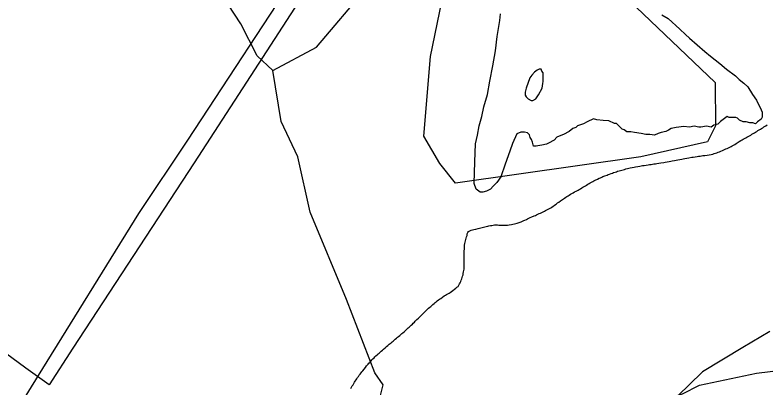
# Model space of a CAD drawing. Extents: x 2206922 to 2357709, y 510027 to 673830.
# Drawn here: x 2297982 to 2299567, y 581023 to 581810 of the extents above; entities that cross this region are included whole.
import ezdxf

# ---------------------------------------------------------------- set-up
doc = ezdxf.new("R2010")
doc.units = 0
for name, color, linetype in [('Exist Boundary Land Use Reservation Military US Department of Defense', 7, 'Continuous'), ('Exist Boundary Political City Limit New', 7, 'Continuous'), ('Exist Hydrographic Creek Single Shore', 7, 'Continuous'), ('Exist Hydrographic Misc Water Feature', 7, 'Continuous'), ('Exist Hydrographic Pond Under 1500 Sq Ft', 7, 'Continuous'), ('Exist Road Non-System Type 51', 7, 'Continuous'), ('Exist Road Secondary Type 51 Attributed', 7, 'Continuous'), ('Map Preparation Boundary City Limit Buffer Line', 7, 'Continuous')]:
    doc.layers.add(name, color=color, linetype=linetype)

msp = doc.modelspace()

# ---------------------------------------------------------------- linework, layer by layer
at = {"layer": 'Exist Boundary Land Use Reservation Military US Department of Defense'}
msp.add_line((2299575.3, 581142.4), (2299518.6, 581108.4), dxfattribs=at)
for points in [[(2299518.6, 581108.4), (2299433.2, 581057.1), (2299404.9, 581029.6)], [(2299404.9, 581029.6), (2299292.6, 580920.5), (2299198.9, 580745.2), (2299179.9, 580570.3)]]:
    msp.add_lwpolyline(points, dxfattribs=at)
at = {"layer": 'Exist Boundary Political City Limit New'}
for points in [[(2299634.8, 582762.1), (2299541.8, 583022.1), (2299351.2, 582830.6), (2299178, 582656.4), (2299138.5, 582615.9), (2299105.8, 582583.1), (2299084.8, 582562.2), (2299067.2, 582544.8), (2299049, 582525.1), (2299036.5, 582510.9), (2299026.5, 582500), (2299013, 582483.8), (2298992.5, 582458.1), (2298972.5, 582432.1), (2298952.8, 582405.8), (2298933.8, 582379.1), (2298910.8, 582345.9), (2298665.2, 581969.4), (2298359.8, 581497.8), (2298104, 581106.8), (2298053.8, 581029.5), (2298004.5, 581065), (2297680.5, 581302.9)], [(2299480, 581526.2), (2299482.8, 581527.4), (2299485.5, 581528.6), (2299488.2, 581530), (2299491, 581531.3), (2299493.8, 581532.8), (2299496.2, 581534.1), (2299499, 581535.6), (2299501.5, 581536.9), (2299504.2, 581538.6), (2299506.8, 581540.2), (2299510.8, 581542.8), (2299514.2, 581545), (2299516.8, 581546.5), (2299519.5, 581548), (2299522, 581549.4), (2299524.8, 581550.8), (2299527.2, 581552.2), (2299530, 581553.8), (2299532.5, 581555.2), (2299535.2, 581556.8), (2299537.8, 581558.3), (2299540.2, 581559.8), (2299543, 581561.4), (2299545.5, 581562.9), (2299548, 581564.4), (2299550.5, 581566.1), (2299553.2, 581567.6), (2299555.8, 581569.2), (2299558.2, 581570.8), (2299560.8, 581572.3), (2299563.2, 581573.9), (2299566.8, 581576.1), (2299570.2, 581578.2)], [(2299154.8, 581431.8), (2299157.5, 581433.4), (2299160, 581434.8), (2299163.2, 581436.6), (2299166.8, 581438.5), (2299170.8, 581440.6), (2299173.2, 581441.9), (2299176, 581443.4), (2299178.5, 581445), (2299181, 581446.6), (2299183.5, 581448.1), (2299186, 581449.7), (2299188.5, 581451.1), (2299191.2, 581452.8), (2299193.8, 581454.2), (2299196.5, 581455.8), (2299199, 581457.2), (2299201.8, 581458.8), (2299204.2, 581460.2), (2299207, 581461.6), (2299211.5, 581463.7), (2299215, 581465.4), (2299217.8, 581466.6), (2299220.5, 581467.8), (2299223.2, 581469.1), (2299227.2, 581470.6), (2299231.8, 581472.3), (2299234.5, 581473.3), (2299237.2, 581474.4), (2299240.2, 581475.5), (2299243, 581476.4), (2299245.8, 581477.4), (2299248.8, 581478.4), (2299251.5, 581479.3), (2299254.2, 581480.2), (2299257.2, 581481.2), (2299260.2, 581482), (2299263, 581482.8), (2299266, 581483.5), (2299268.8, 581484.2), (2299271.8, 581485.1), (2299274.8, 581485.8), (2299277.5, 581486.5), (2299280.5, 581487.2), (2299285, 581488.2), (2299289.2, 581489.1), (2299292.2, 581489.8), (2299296.8, 581490.6), (2299301, 581491.3), (2299307, 581492.3), (2299310, 581492.8), (2299314.2, 581493.4), (2299318.8, 581494.1), (2299321.8, 581494.5), (2299324.8, 581494.9), (2299327.8, 581495.4), (2299330.8, 581495.8), (2299333.8, 581496.2), (2299336.8, 581496.6), (2299341, 581497.2), (2299345.5, 581497.8), (2299351.5, 581498.8), (2299354.5, 581499.3), (2299358.8, 581500.1), (2299363.2, 581500.9), (2299366.2, 581501.4), (2299369.2, 581502.1), (2299374.5, 581503.1), (2299378, 581503.8), (2299381, 581504.4), (2299385.2, 581505.2), (2299389.8, 581506.1), (2299392.8, 581506.7), (2299396.2, 581507.4), (2299400.5, 581508.2), (2299404.5, 581508.8), (2299410.5, 581509.8), (2299413.5, 581510.3), (2299417.8, 581511), (2299422.2, 581511.7), (2299425.2, 581512.1), (2299428.2, 581512.5), (2299431.2, 581512.9), (2299434.2, 581513.4), (2299438.5, 581513.9), (2299443.2, 581514.6), (2299447.5, 581515.1), (2299452, 581515.8), (2299455, 581516.7), (2299457.8, 581517.5), (2299460.8, 581518.4), (2299463.5, 581519.3), (2299466.5, 581520.3), (2299469.2, 581521.2), (2299472, 581522.5), (2299475.5, 581524.1), (2299480, 581526.2)], [(2298928.2, 581264.9), (2298929, 581267.9), (2298929.8, 581270.8), (2298930, 581273.7), (2298930.2, 581276.7), (2298930.2, 581282.7), (2298930.5, 581285.7), (2298930.5, 581293.4), (2298930.2, 581297.7), (2298930.2, 581309.7), (2298930.5, 581312.7), (2298930.8, 581315.7), (2298930.8, 581318.7), (2298931, 581321.7), (2298931.2, 581324.7), (2298931.8, 581327.6), (2298932.5, 581330.5), (2298933, 581333.5), (2298933.8, 581336.4), (2298934.2, 581339.4), (2298935, 581342.2), (2298936.5, 581344.8), (2298936.8, 581348), (2298937.8, 581350.8), (2298939.5, 581353.2), (2298942, 581354.8), (2298944.8, 581355.9), (2298947.8, 581356.7), (2298950.5, 581357.4), (2298954.5, 581358.1), (2298959.5, 581359.2), (2298962.2, 581359.9), (2298965.2, 581360.6), (2298968.2, 581361.4), (2298971, 581362.2), (2298974, 581362.9), (2298976.8, 581363.8), (2298979.8, 581364.6), (2298982.5, 581365.2), (2298985.5, 581365.8), (2298988.5, 581366.2), (2298991.5, 581366.6), (2298994.5, 581367), (2298997.5, 581367.2), (2299000.5, 581367.1), (2299003.5, 581366.9), (2299006.5, 581366.8), (2299009.5, 581366.6), (2299012.5, 581366.4), (2299015.5, 581366.3), (2299018.5, 581366.6), (2299021.5, 581366.9), (2299025.5, 581367.3), (2299030.2, 581367.9), (2299033.2, 581368.4), (2299036.2, 581369.2), (2299039, 581370.1), (2299042, 581371.1), (2299046, 581372.4), (2299050.5, 581373.9), (2299053.2, 581375), (2299055.8, 581376.1), (2299058.5, 581377.3), (2299061.5, 581378.6), (2299064.2, 581379.8), (2299066.8, 581381.1), (2299069.5, 581382.4), (2299073.2, 581384.1), (2299077.8, 581386.1), (2299080.5, 581387.3), (2299083.2, 581388.5), (2299086, 581389.7), (2299088.8, 581390.9), (2299091.5, 581392.1), (2299094.2, 581393.4), (2299097, 581394.6), (2299099.8, 581395.9), (2299102.2, 581397.2), (2299105, 581398.8), (2299107.5, 581400.2), (2299110.2, 581401.8), (2299112.8, 581403.2), (2299115.2, 581404.8), (2299117.8, 581406.5), (2299120.2, 581408.2), (2299122.8, 581410), (2299125.2, 581411.8), (2299127.5, 581413.4), (2299130, 581415.2), (2299133.8, 581417.8), (2299138, 581420.9), (2299142.2, 581423.7), (2299144.8, 581425.4), (2299147.2, 581427.1), (2299149.8, 581428.7)], [(2299149.8, 581428.7), (2299152.2, 581430.2), (2299154.8, 581431.8)], [(2298702, 581040), (2298703.5, 581042.5), (2298705.2, 581045), (2298707, 581047.4), (2298708.8, 581049.8), (2298710.8, 581052.2), (2298712.5, 581054.6), (2298714.2, 581056.9), (2298716.2, 581059.3), (2298718.8, 581062.4), (2298722, 581066.3), (2298724.2, 581069.5), (2298727.5, 581073.4), (2298729.2, 581075.6), (2298731.5, 581077.8), (2298733.5, 581080), (2298735.5, 581082.2), (2298737.5, 581084.3), (2298739.8, 581086.6), (2298741.8, 581088.6), (2298744, 581090.7), (2298746.2, 581092.7), (2298748.5, 581094.8), (2298750.8, 581096.7), (2298753, 581098.7), (2298755.2, 581100.6), (2298757.5, 581102.6), (2298759.8, 581104.6), (2298763.2, 581107.5), (2298766.5, 581110.5), (2298768.8, 581112.4), (2298772, 581115.1), (2298775.8, 581118.1), (2298778, 581120.1), (2298780.2, 581122), (2298782.5, 581124), (2298784.8, 581126), (2298787, 581127.9), (2298789.2, 581129.9), (2298791.8, 581131.8), (2298794, 581133.7), (2298796.5, 581135.7), (2298798.8, 581137.6), (2298801, 581139.5), (2298803.2, 581141.4), (2298805.5, 581143.4), (2298807.8, 581145.4), (2298809.8, 581147.5), (2298812, 581149.6), (2298814, 581151.6), (2298816.2, 581153.7), (2298818.5, 581155.8), (2298820.8, 581157.8), (2298822.8, 581159.9), (2298825, 581162.1), (2298827, 581164.2), (2298830.5, 581167.5), (2298833.5, 581170.4), (2298835.8, 581172.4), (2298838, 581174.5), (2298840, 581176.6), (2298842.2, 581178.7), (2298844.5, 581180.8), (2298846.5, 581182.9), (2298848.8, 581185), (2298850.8, 581187), (2298853, 581189.1), (2298855.2, 581191.1), (2298857.5, 581193.2), (2298859.8, 581195.2), (2298862, 581197.2), (2298864.2, 581199.2), (2298866.5, 581201.1), (2298868.8, 581203.1), (2298871, 581205), (2298873.2, 581206.9), (2298875.8, 581208.7), (2298878.2, 581210.4), (2298880.8, 581212.1), (2298884.5, 581214.7), (2298888, 581217.2), (2298890.5, 581218.8), (2298893.2, 581220.4), (2298895.8, 581221.9), (2298898.2, 581223.4), (2298900.8, 581224.8), (2298903.5, 581226.4), (2298912.5, 581233.5), (2298915, 581235.4), (2298917.2, 581237.4), (2298918.8, 581239.9), (2298920.2, 581242.5), (2298921.5, 581245.2), (2298922.8, 581247.9), (2298924, 581250.6), (2298925.2, 581253.4), (2298926.8, 581259.1), (2298927.8, 581262), (2298928.2, 581264.9)], [(2298691, 581022.1), (2298692.5, 581024.7), (2298694, 581027.3), (2298695.5, 581029.9), (2298697, 581032.4), (2298698.8, 581034.9), (2298700.2, 581037.6), (2298702, 581040)]]:
    msp.add_lwpolyline(points, dxfattribs=at)
at = {"layer": 'Exist Hydrographic Creek Single Shore'}
for points in [[(2298526, 581692.6), (2298618.1, 581742.2), (2298724.9, 581868), (2298781.9, 581952.3), (2298854.9, 582139), (2298862.9, 582195.1), (2298859, 582569.1), (2298823.9, 582685.7), (2298805.9, 582813), (2298711, 583101.3), (2298693.9, 583192.4), (2298659.9, 583243.6), (2298590, 583516.4), (2298496.1, 583791.4), (2298411, 583873.4), (2298264.1, 583897.1)], [(2298526, 581692.6), (2298493, 581724), (2298458.9, 581791.6), (2298340, 581973.9), (2298309.3, 582329.6), (2298279.9, 582371.7)], [(2299195.4, 580778.7), (2298960.9, 580781.5), (2298894.1, 580798.5), (2298844, 580855.5), (2298750.9, 580996.2), (2298758.9, 581029.3), (2298741.9, 581054.9), (2298682, 581209.9), (2298604.9, 581393.9), (2298578.9, 581510.9), (2298544, 581585.1), (2298526, 581692.6)], [(2299195.4, 580778.7), (2299172.9, 580875.7), (2299179.1, 580908.3), (2299196.4, 580931.8), (2299230.1, 580959.4), (2299276, 580976.7), (2299329, 580991), (2299391.2, 581010.4), (2299426.9, 581028.8), (2299547.3, 581054.3), (2299645.2, 581066.5), (2299702.4, 581089), (2299765.6, 581134.9), (2299959.4, 581250.3), (2300046.1, 581284), (2300137.9, 581287), (2300239.9, 581312.6), (2300318.5, 581340.1), (2300436.8, 581417.7)]]:
    msp.add_lwpolyline(points, dxfattribs=at)
at = {"layer": 'Exist Hydrographic Misc Water Feature'}
for points in [[(2298961.7, 581576.3), (2298967.7, 581596.1), (2298971.4, 581616.2), (2298979.2, 581642.2), (2298984.7, 581670.6), (2298990.4, 581702.6), (2298996.2, 581734.6), (2298999.5, 581764.4), (2299005.6, 581798.4), (2299007, 581812.8)], [(2299347.2, 581810.3), (2299361.2, 581802.5), (2299385.6, 581780.5), (2299397.7, 581768.6), (2299405.7, 581760.9), (2299438.1, 581733.3), (2299450, 581723.4)], [(2299450, 581723.4), (2299470.3, 581707.7), (2299484, 581696), (2299502.7, 581681.8), (2299510.7, 581674.1), (2299520.3, 581666.2), (2299528.9, 581658.4), (2299539, 581642.3), (2299547.2, 581630.5), (2299550.8, 581622.6), (2299555.2, 581614.7), (2299559.5, 581604.7), (2299559.3, 581598.7), (2299559.5, 581594.6), (2299557.4, 581590.4), (2299549.4, 581584.8), (2299545.5, 581580.5), (2299539.6, 581582.6), (2299533.6, 581582.3), (2299525.4, 581584.3), (2299519.5, 581584.4), (2299511.7, 581588), (2299507.6, 581592.2), (2299503.7, 581594), (2299497.7, 581594.1), (2299489.5, 581593.7), (2299485.2, 581596), (2299479.5, 581591.6), (2299471.7, 581585.5), (2299465.5, 581579.5), (2299457.5, 581577.5), (2299451.8, 581573.5), (2299442, 581575.4), (2299429.7, 581573.2), (2299425.8, 581573.3), (2299415.5, 581575.3), (2299405.9, 581573.1), (2299393.8, 581574.9), (2299377.8, 581572.9), (2299367.5, 581570.7), (2299361.8, 581566.7), (2299355.8, 581564.4), (2299345.8, 581562.3), (2299340.1, 581560.3), (2299332.1, 581556.2), (2299322.2, 581558.1), (2299314, 581558.1), (2299303.8, 581560.1), (2299289.6, 581561.8), (2299281.8, 581563.8), (2299273.8, 581563.4), (2299267.7, 581567.5), (2299263.8, 581569.4), (2299259.7, 581573.6), (2299251.7, 581581.3), (2299247.8, 581581.1), (2299235.7, 581587), (2299223.8, 581587.1), (2299210.1, 581588.8), (2299203.5, 581591), (2299189.8, 581584.6), (2299181.8, 581580.5), (2299169.7, 581576.2), (2299165.6, 581572.4), (2299159.8, 581570.4), (2299151.8, 581564.3), (2299139.7, 581558), (2299134, 581556.1), (2299126, 581552), (2299120.4, 581545.9), (2299108.3, 581539.7), (2299104.2, 581537.8), (2299094, 581535.7), (2299086, 581533.7), (2299082.1, 581533.4), (2299076.2, 581533.5), (2299074.1, 581541.5), (2299072.3, 581547.5), (2299069.8, 581551.5), (2299067.9, 581557.5), (2299063.8, 581561.3), (2299057.7, 581563.1), (2299049.7, 581563.1), (2299041.7, 581559), (2299032.1, 581538.9), (2299026.3, 581522.8), (2299016.7, 581495.1), (2299007.3, 581468.9), (2298999.3, 581456.7), (2298991.1, 581448.6), (2298985.5, 581442.6), (2298977.5, 581438.5), (2298969.5, 581436.5), (2298963.6, 581436.1), (2298955.2, 581442.3), (2298951.3, 581454.2), (2298952.5, 581500.2), (2298954.1, 581538.1), (2298958, 581556.2), (2298961.7, 581576.3)], [(2299060.8, 581655.5), (2299059.1, 581647.2), (2299059.3, 581641.1), (2299061.2, 581637.2), (2299065.3, 581633.3), (2299071.4, 581629.5), (2299075.1, 581629.4), (2299081.3, 581633.3), (2299087.4, 581641.7), (2299094.8, 581655.6), (2299096.5, 581665.5), (2299096.7, 581669.5), (2299096.9, 581677.6), (2299096.7, 581681.7), (2299096.9, 581687.8), (2299094.4, 581691.3), (2299092.6, 581695.7), (2299088.2, 581695.5), (2299084.6, 581693.6), (2299078.4, 581689.3), (2299072.7, 581683.3), (2299068.8, 581677.4), (2299060.8, 581655.5)]]:
    msp.add_lwpolyline(points, dxfattribs=at)
at = {"layer": 'Exist Hydrographic Pond Under 1500 Sq Ft'}
msp.add_lwpolyline([(2298911.9, 581455.5), (2298878.9, 581496.8), (2298845.1, 581554.5), (2298859, 581722.4), (2298883, 581838.3), (2298957, 581946.2), (2299007, 581987.6), (2299156.9, 581957.6), (2299460, 581667.9), (2299461, 581576.1), (2299444, 581542.6), (2299302.9, 581510.7), (2298911.9, 581455.5)], dxfattribs=at)
at = {"layer": 'Exist Road Non-System Type 51'}
msp.add_lwpolyline([(2298031.7, 581049.6), (2298243.4, 581391.1), (2298346.5, 581546), (2298592.5, 581920.6), (2298778.2, 582209.1), (2298934.9, 582440.4), (2299068.4, 582587.5), (2299300.6, 582821.7), (2299432.2, 582961.1), (2299594.7, 583123.7), (2299697.2, 583234.1), (2299753.3, 583275.7), (2299777.3, 583300.7)], dxfattribs=at)
at = {"layer": 'Exist Road Secondary Type 51 Attributed'}
msp.add_lwpolyline([(2297777.1, 580639), (2298031.7, 581049.6)], dxfattribs=at)
at = {"layer": 'Map Preparation Boundary City Limit Buffer Line'}
for points in [[(2299634.8, 582762.1), (2299541.8, 583022.1), (2299351.2, 582830.6), (2299178, 582656.4), (2299138.5, 582615.9), (2299105.8, 582583.1), (2299084.8, 582562.2), (2299067.2, 582544.8), (2299049, 582525.1), (2299036.5, 582510.9), (2299026.5, 582500), (2299013, 582483.8), (2298992.5, 582458.1), (2298972.5, 582432.1), (2298952.8, 582405.8), (2298933.8, 582379.1), (2298910.8, 582345.9), (2298665.2, 581969.4), (2298359.8, 581497.8), (2298104, 581106.8), (2298053.8, 581029.5), (2298004.5, 581065), (2297680.5, 581302.9)], [(2299480, 581526.2), (2299482.8, 581527.4), (2299485.5, 581528.6), (2299488.2, 581530), (2299491, 581531.3), (2299493.8, 581532.8), (2299496.2, 581534.1), (2299499, 581535.6), (2299501.5, 581536.9), (2299504.2, 581538.6), (2299506.8, 581540.2), (2299510.8, 581542.8), (2299514.2, 581545), (2299516.8, 581546.5), (2299519.5, 581548), (2299522, 581549.4), (2299524.8, 581550.8), (2299527.2, 581552.2), (2299530, 581553.8), (2299532.5, 581555.2), (2299535.2, 581556.8), (2299537.8, 581558.3), (2299540.2, 581559.8), (2299543, 581561.4), (2299545.5, 581562.9), (2299548, 581564.4), (2299550.5, 581566.1), (2299553.2, 581567.6), (2299555.8, 581569.2), (2299558.2, 581570.8), (2299560.8, 581572.3), (2299563.2, 581573.9), (2299566.8, 581576.1), (2299570.2, 581578.2)], [(2299154.8, 581431.8), (2299157.5, 581433.4), (2299160, 581434.8), (2299163.2, 581436.6), (2299166.8, 581438.5), (2299170.8, 581440.6), (2299173.2, 581441.9), (2299176, 581443.4), (2299178.5, 581445), (2299181, 581446.6), (2299183.5, 581448.1), (2299186, 581449.7), (2299188.5, 581451.1), (2299191.2, 581452.8), (2299193.8, 581454.2), (2299196.5, 581455.8), (2299199, 581457.2), (2299201.8, 581458.8), (2299204.2, 581460.2), (2299207, 581461.6), (2299211.5, 581463.7), (2299215, 581465.4), (2299217.8, 581466.6), (2299220.5, 581467.8), (2299223.2, 581469.1), (2299227.2, 581470.6), (2299231.8, 581472.3), (2299234.5, 581473.3), (2299237.2, 581474.4), (2299240.2, 581475.5), (2299243, 581476.4), (2299245.8, 581477.4), (2299248.8, 581478.4), (2299251.5, 581479.3), (2299254.2, 581480.2), (2299257.2, 581481.2), (2299260.2, 581482), (2299263, 581482.8), (2299266, 581483.5), (2299268.8, 581484.2), (2299271.8, 581485.1), (2299274.8, 581485.8), (2299277.5, 581486.5), (2299280.5, 581487.2), (2299285, 581488.2), (2299289.2, 581489.1), (2299292.2, 581489.8), (2299296.8, 581490.6), (2299301, 581491.3), (2299307, 581492.3), (2299310, 581492.8), (2299314.2, 581493.4), (2299318.8, 581494.1), (2299321.8, 581494.5), (2299324.8, 581494.9), (2299327.8, 581495.4), (2299330.8, 581495.8), (2299333.8, 581496.2), (2299336.8, 581496.6), (2299341, 581497.2), (2299345.5, 581497.8), (2299351.5, 581498.8), (2299354.5, 581499.3), (2299358.8, 581500.1), (2299363.2, 581500.9), (2299366.2, 581501.4), (2299369.2, 581502.1), (2299374.5, 581503.1), (2299378, 581503.8), (2299381, 581504.4), (2299385.2, 581505.2), (2299389.8, 581506.1), (2299392.8, 581506.7), (2299396.2, 581507.4), (2299400.5, 581508.2), (2299404.5, 581508.8), (2299410.5, 581509.8), (2299413.5, 581510.3), (2299417.8, 581511), (2299422.2, 581511.7), (2299425.2, 581512.1), (2299428.2, 581512.5), (2299431.2, 581512.9), (2299434.2, 581513.4), (2299438.5, 581513.9), (2299443.2, 581514.6), (2299447.5, 581515.1), (2299452, 581515.8), (2299455, 581516.7), (2299457.8, 581517.5), (2299460.8, 581518.4), (2299463.5, 581519.3), (2299466.5, 581520.3), (2299469.2, 581521.2), (2299472, 581522.5), (2299475.5, 581524.1), (2299480, 581526.2)], [(2298928.2, 581264.9), (2298929, 581267.9), (2298929.8, 581270.8), (2298930, 581273.7), (2298930.2, 581276.7), (2298930.2, 581282.7), (2298930.5, 581285.7), (2298930.5, 581293.4), (2298930.2, 581297.7), (2298930.2, 581309.7), (2298930.5, 581312.7), (2298930.8, 581315.7), (2298930.8, 581318.7), (2298931, 581321.7), (2298931.2, 581324.7), (2298931.8, 581327.6), (2298932.5, 581330.5), (2298933, 581333.5), (2298933.8, 581336.4), (2298934.2, 581339.4), (2298935, 581342.2), (2298936.5, 581344.8), (2298936.8, 581348), (2298937.8, 581350.8), (2298939.5, 581353.2), (2298942, 581354.8), (2298944.8, 581355.9), (2298947.8, 581356.7), (2298950.5, 581357.4), (2298954.5, 581358.1), (2298959.5, 581359.2), (2298962.2, 581359.9), (2298965.2, 581360.6), (2298968.2, 581361.4), (2298971, 581362.2), (2298974, 581362.9), (2298976.8, 581363.8), (2298979.8, 581364.6), (2298982.5, 581365.2), (2298985.5, 581365.8), (2298988.5, 581366.2), (2298991.5, 581366.6), (2298994.5, 581367), (2298997.5, 581367.2), (2299000.5, 581367.1), (2299003.5, 581366.9), (2299006.5, 581366.8), (2299009.5, 581366.6), (2299012.5, 581366.4), (2299015.5, 581366.3), (2299018.5, 581366.6), (2299021.5, 581366.9), (2299025.5, 581367.3), (2299030.2, 581367.9), (2299033.2, 581368.4), (2299036.2, 581369.2), (2299039, 581370.1), (2299042, 581371.1), (2299046, 581372.4), (2299050.5, 581373.9), (2299053.2, 581375), (2299055.8, 581376.1), (2299058.5, 581377.3), (2299061.5, 581378.6), (2299064.2, 581379.8), (2299066.8, 581381.1), (2299069.5, 581382.4), (2299073.2, 581384.1), (2299077.8, 581386.1), (2299080.5, 581387.3), (2299083.2, 581388.5), (2299086, 581389.7), (2299088.8, 581390.9), (2299091.5, 581392.1), (2299094.2, 581393.4), (2299097, 581394.6), (2299099.8, 581395.9), (2299102.2, 581397.2), (2299105, 581398.8), (2299107.5, 581400.2), (2299110.2, 581401.8), (2299112.8, 581403.2), (2299115.2, 581404.8), (2299117.8, 581406.5), (2299120.2, 581408.2), (2299122.8, 581410), (2299125.2, 581411.8), (2299127.5, 581413.4), (2299130, 581415.2), (2299133.8, 581417.8), (2299138, 581420.9), (2299142.2, 581423.7), (2299144.8, 581425.4), (2299147.2, 581427.1), (2299149.8, 581428.7)], [(2299149.8, 581428.7), (2299152.2, 581430.2), (2299154.8, 581431.8)], [(2298702, 581040), (2298703.5, 581042.5), (2298705.2, 581045), (2298707, 581047.4), (2298708.8, 581049.8), (2298710.8, 581052.2), (2298712.5, 581054.6), (2298714.2, 581056.9), (2298716.2, 581059.3), (2298718.8, 581062.4), (2298722, 581066.3), (2298724.2, 581069.5), (2298727.5, 581073.4), (2298729.2, 581075.6), (2298731.5, 581077.8), (2298733.5, 581080), (2298735.5, 581082.2), (2298737.5, 581084.3), (2298739.8, 581086.6), (2298741.8, 581088.6), (2298744, 581090.7), (2298746.2, 581092.7), (2298748.5, 581094.8), (2298750.8, 581096.7), (2298753, 581098.7), (2298755.2, 581100.6), (2298757.5, 581102.6), (2298759.8, 581104.6), (2298763.2, 581107.5), (2298766.5, 581110.5), (2298768.8, 581112.4), (2298772, 581115.1), (2298775.8, 581118.1), (2298778, 581120.1), (2298780.2, 581122), (2298782.5, 581124), (2298784.8, 581126), (2298787, 581127.9), (2298789.2, 581129.9), (2298791.8, 581131.8), (2298794, 581133.7), (2298796.5, 581135.7), (2298798.8, 581137.6), (2298801, 581139.5), (2298803.2, 581141.4), (2298805.5, 581143.4), (2298807.8, 581145.4), (2298809.8, 581147.5), (2298812, 581149.6), (2298814, 581151.6), (2298816.2, 581153.7), (2298818.5, 581155.8), (2298820.8, 581157.8), (2298822.8, 581159.9), (2298825, 581162.1), (2298827, 581164.2), (2298830.5, 581167.5), (2298833.5, 581170.4), (2298835.8, 581172.4), (2298838, 581174.5), (2298840, 581176.6), (2298842.2, 581178.7), (2298844.5, 581180.8), (2298846.5, 581182.9), (2298848.8, 581185), (2298850.8, 581187), (2298853, 581189.1), (2298855.2, 581191.1), (2298857.5, 581193.2), (2298859.8, 581195.2), (2298862, 581197.2), (2298864.2, 581199.2), (2298866.5, 581201.1), (2298868.8, 581203.1), (2298871, 581205), (2298873.2, 581206.9), (2298875.8, 581208.7), (2298878.2, 581210.4), (2298880.8, 581212.1), (2298884.5, 581214.7), (2298888, 581217.2), (2298890.5, 581218.8), (2298893.2, 581220.4), (2298895.8, 581221.9), (2298898.2, 581223.4), (2298900.8, 581224.8), (2298903.5, 581226.4), (2298912.5, 581233.5), (2298915, 581235.4), (2298917.2, 581237.4), (2298918.8, 581239.9), (2298920.2, 581242.5), (2298921.5, 581245.2), (2298922.8, 581247.9), (2298924, 581250.6), (2298925.2, 581253.4), (2298926.8, 581259.1), (2298927.8, 581262), (2298928.2, 581264.9)], [(2298691, 581022.1), (2298692.5, 581024.7), (2298694, 581027.3), (2298695.5, 581029.9), (2298697, 581032.4), (2298698.8, 581034.9), (2298700.2, 581037.6), (2298702, 581040)]]:
    msp.add_lwpolyline(points, dxfattribs=at)

doc.saveas('drawing.dxf')
